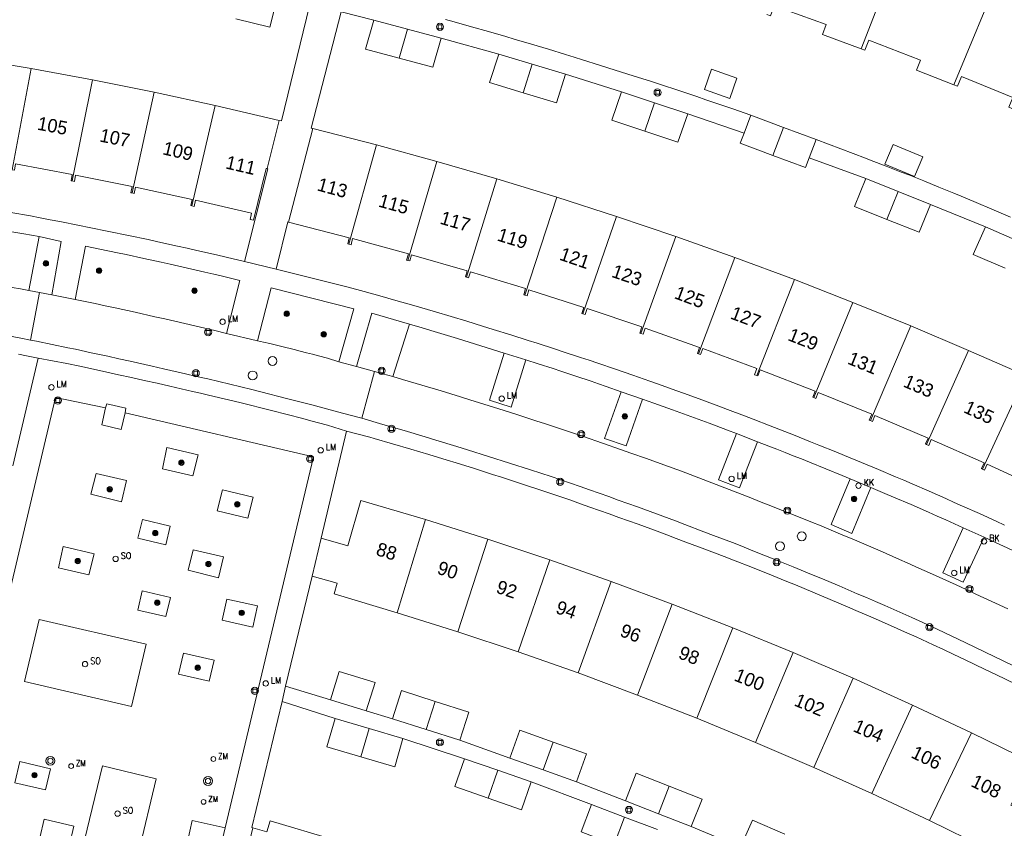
# Model space of a CAD drawing. Header units: metres. Extents: x 138165 to 154469, y 480134 to 494189.
# Tile 673 of 1056: x 146487 to 146578, y 487878 to 487954. Entities that reach past the tile are written whole.
import ezdxf

# ---------------------------------------------------------------- set-up
doc = ezdxf.new("R2010")
doc.units = ezdxf.units.M
doc.header["$LTSCALE"] = 0.001
doc.header["$MEASUREMENT"] = 0
for name, color, linetype, lineweight in [('Level 5', 7, 'Continuous', 0), ('TOP-L-topo objecten punt', 7, 'Continuous', 0), ('TOP-L-topo objecten vlak', 7, 'Continuous', 0), ('TOP-L-verharding vangrail', 7, 'Continuous', 0), ('TOP-T-topo huisnummering naamgeving', 7, 'Continuous', 0)]:
    doc.layers.add(name, color=color, linetype=linetype, lineweight=lineweight)
doc.styles.add('Style-INTL_ISO', font='INTL_ISO.shx')
doc.styles.add('Style-STANDARD', font='STANDARD.shx')

# ---------------------------------------------------------------- blocks, each defined once
blk = doc.blocks.new('24')
at = {"layer": 'TOP-L-topo objecten punt', "color": 7, "linetype": 'Continuous', "lineweight": 0}
for radius in [0.025, 0.0182, 0.0115, 0.005]:
    blk.add_circle((0, 0), radius, dxfattribs=at)
blk = doc.blocks.new('129')
at = {"layer": 'TOP-L-topo objecten punt', "color": 7, "linetype": 'Continuous', "lineweight": 0}
blk.add_circle((0, 0), 0.025, dxfattribs=at)
at = {"layer": 'TOP-L-topo objecten punt', "color": 7, "linetype": 'Continuous', "lineweight": 0, "style": 'Style-STANDARD'}
blk.add_text('SO', height=0.06, dxfattribs=at).set_placement((0.0483, 0))
blk = doc.blocks.new('304')
at = {"layer": 'TOP-L-topo objecten punt', "color": 7, "linetype": 'Continuous', "lineweight": 0}
blk.add_circle((0, 0), 0.0225, dxfattribs=at)
at = {"layer": 'TOP-L-topo objecten punt', "color": 7, "linetype": 'Continuous', "lineweight": 0, "style": 'Style-STANDARD'}
blk.add_text('ZM', height=0.054, dxfattribs=at).set_placement((0.0435, 0))
blk = doc.blocks.new('39')
at = {"layer": 'TOP-L-topo objecten punt', "color": 7, "linetype": 'Continuous', "lineweight": 0}
for p, q in [((0.0175, 0.0175), (-0.0175, 0.0175)), ((-0.0175, 0.0175), (-0.0175, -0.0175)), ((0.0175, 0.0175), (0.0175, -0.0175)), ((0.0175, -0.0175), (-0.0175, -0.0175))]:
    blk.add_line(p, q, dxfattribs=at)
blk.add_circle((0, 0), 0.0332, dxfattribs=at)
blk = doc.blocks.new('*U13')
at = {"layer": 'Level 5', "color": 7, "linetype": 'Continuous', "lineweight": 0}
blk.add_circle((0, 0), 0.0415, dxfattribs=at)
blk = doc.blocks.new('150')
at = {"layer": 'Level 5', "color": 7, "linetype": 'Continuous', "lineweight": 0}
blk.add_blockref('*U13', (0, 0), dxfattribs=at)
blk = doc.blocks.new('72')
at = {"layer": 'TOP-L-topo objecten punt', "color": 7, "linetype": 'Continuous', "lineweight": 0}
blk.add_circle((0, 0), 0.025, dxfattribs=at)
at = {"layer": 'TOP-L-topo objecten punt', "color": 7, "linetype": 'Continuous', "lineweight": 0, "style": 'Style-STANDARD'}
blk.add_text('BK', height=0.06, dxfattribs=at).set_placement((0.0483, 0))
blk = doc.blocks.new('16')
at = {"layer": 'TOP-L-topo objecten punt', "color": 7, "linetype": 'Continuous', "lineweight": 0}
blk.add_circle((0, 0), 0.025, dxfattribs=at)
at = {"layer": 'TOP-L-topo objecten punt', "color": 7, "linetype": 'Continuous', "lineweight": 0, "style": 'Style-STANDARD'}
blk.add_text('LM', height=0.06, dxfattribs=at).set_placement((0.0483, 0))
blk = doc.blocks.new('119')
at = {"layer": 'TOP-L-topo objecten punt', "color": 7, "linetype": 'Continuous', "lineweight": 0}
blk.add_circle((0, 0), 0.025, dxfattribs=at)
at = {"layer": 'TOP-L-topo objecten punt', "color": 7, "linetype": 'Continuous', "lineweight": 0, "style": 'Style-STANDARD'}
blk.add_text('KK', height=0.06, dxfattribs=at).set_placement((0.0483, 0))
blk = doc.blocks.new('27')
at = {"layer": 'TOP-L-topo objecten punt', "color": 7, "linetype": 'Continuous', "lineweight": 0}
for radius in [0.0415, 0.025]:
    blk.add_circle((0, 0), radius, dxfattribs=at)

msp = doc.modelspace()

# ---------------------------------------------------------------- linework, layer by layer
at = {"layer": 'TOP-L-topo objecten vlak', "flags": 128}
for points in [[(146569.353, 487961.776), (146565.15, 487950.968)], [(146578.221, 487958.332), (146573.777, 487947.618)], [(146506.894, 487953.766), (146510.052, 487952.994), (146510.741, 487955.707)], [(146510.741, 487955.707), (146513.737, 487954.984), (146511.146, 487944.251), (146510.923, 487944.305)], [(146556.345, 487954.159), (146556.69, 487954.04), (146557.03, 487954.977), (146561.893, 487953.236), (146561.551, 487952.296), (146565.15, 487950.968)], [(146514.065, 487943.54), (146513.914, 487943.579), (146516.702, 487954.405), (146519.738, 487953.639)], [(146519.738, 487953.639), (146518.98, 487950.943), (146522.119, 487950.097)], [(146519.738, 487953.639), (146522.877, 487952.793)], [(146554.876, 487944.78), (146553.198, 487945.366), (146552.358, 487945.657), (146550.676, 487946.232), (146549.834, 487946.517), (146548.148, 487947.08), (146546.46, 487947.637), (146545.615, 487947.912), (146543.922, 487948.457), (146542.228, 487948.994), (146540.783, 487949.445), (146539.197, 487949.947), (146538.404, 487950.195), (146537.609, 487950.441), (146536.019, 487950.928), (146534.426, 487951.407), (146532.831, 487951.878), (146532.033, 487952.111), (146530.434, 487952.57), (146528.834, 487953.022), (146527.231, 487953.467), (146526.429, 487953.686)], [(146522.119, 487950.097), (146522.877, 487952.793)], [(146522.119, 487950.097), (146525.257, 487949.252), (146526.015, 487951.947)], [(146522.877, 487952.793), (146526.015, 487951.947)], [(146526.015, 487951.947), (146531.381, 487950.486)], [(146565.15, 487950.968), (146565.492, 487950.842), (146565.852, 487951.769), (146570.675, 487949.919), (146570.312, 487948.987), (146573.777, 487947.618)], [(146487.811, 487949.133), (146482.058, 487950.11)], [(146531.381, 487950.486), (146530.536, 487947.817), (146533.645, 487946.871)], [(146531.381, 487950.486), (146534.489, 487949.54)], [(146533.645, 487946.871), (146534.489, 487949.54)], [(146534.489, 487949.54), (146537.599, 487948.594)], [(146486.048, 487939.696), (146487.811, 487949.133)], [(146493.549, 487948.069), (146487.811, 487949.133)], [(146533.645, 487946.871), (146536.755, 487945.925), (146537.599, 487948.594)], [(146537.599, 487948.594), (146542.821, 487946.974)], [(146553.557, 487948.245), (146552.906, 487946.354), (146550.542, 487947.168), (146551.193, 487949.059), (146553.557, 487948.245)], [(146573.777, 487947.618), (146574.116, 487947.484), (146574.498, 487948.404), (146579.278, 487946.447), (146578.895, 487945.524), (146582.328, 487944.078)], [(146493.549, 487948.069), (146491.644, 487938.661)], [(146499.269, 487946.922), (146493.549, 487948.069)], [(146497.224, 487937.542), (146499.269, 487946.922)], [(146504.971, 487945.689), (146499.269, 487946.922)], [(146542.821, 487946.974), (146541.907, 487944.328), (146544.991, 487943.301)], [(146542.821, 487946.974), (146545.905, 487945.947)], [(146504.971, 487945.689), (146502.789, 487936.34)], [(146510.923, 487944.305), (146504.971, 487945.689)], [(146545.905, 487945.947), (146544.991, 487943.301)], [(146545.905, 487945.947), (146548.989, 487944.921)], [(146544.991, 487943.301), (146548.076, 487942.275), (146548.989, 487944.921)], [(146548.989, 487944.921), (146554.237, 487943.117)], [(146554.237, 487943.117), (146554.876, 487944.78)], [(146557.924, 487943.65), (146554.876, 487944.78)], [(146510.923, 487944.305), (146509.802, 487939.812)], [(146511.788, 487934.832), (146514.065, 487943.54)], [(146519.984, 487942.017), (146514.065, 487943.54)], [(146554.237, 487943.117), (146553.871, 487942.166), (146556.919, 487941.036)], [(146557.924, 487943.65), (146556.919, 487941.036)], [(146560.971, 487942.519), (146557.924, 487943.65)], [(146519.984, 487942.017), (146517.417, 487932.766)], [(146525.611, 487940.478), (146519.984, 487942.017)], [(146560.971, 487942.519), (146560.317, 487940.819)], [(146579.049, 487935.292), (146577.328, 487936.031), (146575.87, 487936.65), (146574.479, 487937.233), (146573.782, 487937.522), (146572.386, 487938.095), (146570.987, 487938.66), (146569.585, 487939.217), (146568.883, 487939.493), (146567.476, 487940.04), (146566.067, 487940.579), (146565.564, 487940.769), (146560.971, 487942.519)], [(146567.35, 487940.214), (146570.121, 487939.065), (146570.887, 487940.912), (146568.116, 487942.061), (146567.35, 487940.214)], [(146556.919, 487941.036), (146559.966, 487939.906), (146560.317, 487940.819)], [(146486.048, 487939.696), (146486.253, 487939.661), (146486.354, 487940.249), (146491.644, 487939.271), (146491.535, 487938.681), (146491.644, 487938.661)], [(146522.907, 487931.266), (146525.611, 487940.478)], [(146531.216, 487938.855), (146525.611, 487940.478)], [(146560.317, 487940.819), (146565.578, 487938.876)], [(146491.644, 487938.661), (146491.85, 487938.622), (146491.959, 487939.209), (146497.234, 487938.151), (146497.116, 487937.564), (146497.224, 487937.542)], [(146502.789, 487936.34), (146502.994, 487936.296), (146503.119, 487936.879), (146508.359, 487935.66), (146508.225, 487935.082), (146508.537, 487935.01), (146509.705, 487939.836), (146509.802, 487939.812)], [(146509.802, 487939.812), (146509.876, 487939.793), (146507.71, 487931.167)], [(146528.373, 487929.687), (146531.216, 487938.855)], [(146536.796, 487937.15), (146531.216, 487938.855)], [(146565.578, 487938.876), (146564.514, 487936.286), (146567.534, 487935.086)], [(146565.578, 487938.876), (146568.598, 487937.676)], [(146497.224, 487937.542), (146497.43, 487937.5), (146497.547, 487938.085), (146502.807, 487936.949), (146502.681, 487936.363), (146502.789, 487936.34)], [(146568.598, 487937.676), (146567.534, 487935.086)], [(146568.598, 487937.676), (146571.618, 487936.476)], [(146533.816, 487928.024), (146536.796, 487937.15)], [(146542.35, 487935.362), (146536.796, 487937.15)], [(146567.534, 487935.086), (146570.554, 487933.886), (146571.618, 487936.476)], [(146571.618, 487936.476), (146576.725, 487934.377)], [(146507.71, 487931.167), (146505.994, 487931.569), (146505.085, 487931.779), (146503.267, 487932.194), (146502.358, 487932.398), (146501.447, 487932.6), (146499.626, 487932.999), (146498.714, 487933.195), (146496.89, 487933.582), (146495.065, 487933.961), (146493.237, 487934.332), (146492.323, 487934.515), (146490.493, 487934.874), (146489.578, 487935.051), (146488.662, 487935.226), (146487.746, 487935.398), (146485.912, 487935.738)], [(146488.566, 487933.484), (146487.125, 487933.726), (146485.279, 487934.042), (146484.356, 487934.203), (146483.434, 487934.367), (146482.512, 487934.532), (146481.591, 487934.699)], [(146510.653, 487930.444), (146511.744, 487934.843), (146511.788, 487934.832)], [(146511.788, 487934.832), (146517.462, 487933.374), (146517.313, 487932.793), (146517.417, 487932.766)], [(146542.35, 487935.362), (146539.233, 487926.282)], [(146547.879, 487933.493), (146542.35, 487935.362)], [(146576.725, 487934.377), (146575.584, 487931.819), (146578.568, 487930.531)], [(146576.725, 487934.377), (146579.709, 487933.089)], [(146487.603, 487928.455), (146488.566, 487933.484)], [(146488.566, 487933.484), (146490.622, 487933.018), (146489.761, 487928.057)], [(146517.417, 487932.766), (146517.623, 487932.713), (146517.771, 487933.291), (146522.961, 487931.874), (146522.803, 487931.294), (146522.907, 487931.266)], [(146547.879, 487933.493), (146544.626, 487924.459)], [(146553.377, 487931.541), (146547.879, 487933.493)], [(146491.908, 487927.623), (146492.875, 487932.575), (146494.225, 487932.304), (146495.861, 487931.967), (146496.678, 487931.796), (146498.312, 487931.448), (146499.944, 487931.092), (146500.759, 487930.911), (146502.389, 487930.544), (146503.203, 487930.357), (146504.016, 487930.168), (146504.829, 487929.978), (146505.642, 487929.785), (146507.266, 487929.394), (146506.015, 487924.461)], [(146522.907, 487931.266), (146523.112, 487931.21), (146523.269, 487931.787), (146528.437, 487930.292), (146528.271, 487929.716), (146528.373, 487929.687)], [(146507.71, 487931.167), (146510.653, 487930.444)], [(146553.377, 487931.541), (146549.99, 487922.557)], [(146558.948, 487929.469), (146553.377, 487931.541)], [(146578.498, 487906.602), (146577.721, 487906.96), (146576.165, 487907.671), (146574.605, 487908.374), (146573.824, 487908.723), (146573.042, 487909.07), (146571.475, 487909.759), (146569.906, 487910.44), (146569.12, 487910.778), (146568.333, 487911.114), (146566.757, 487911.781), (146565.179, 487912.44), (146563.597, 487913.092), (146562.804, 487913.415), (146561.218, 487914.056), (146560.424, 487914.373), (146558.833, 487915.003), (146556.682, 487915.847), (146555.089, 487916.464), (146554.292, 487916.77), (146552.695, 487917.376), (146551.895, 487917.676), (146550.294, 487918.271), (146548.69, 487918.858), (146547.887, 487919.149), (146546.279, 487919.725), (146545.474, 487920.01), (146543.861, 487920.575), (146542.247, 487921.132), (146540.629, 487921.681), (146539.82, 487921.953), (146539.009, 487922.223), (146537.387, 487922.758), (146536.575, 487923.022), (146534.949, 487923.545), (146534.135, 487923.804), (146532.505, 487924.315), (146530.873, 487924.819), (146529.88, 487925.132), (146528.414, 487925.587), (146526.946, 487926.034), (146525.476, 487926.473), (146524.74, 487926.69), (146523.266, 487927.118), (146521.79, 487927.538), (146520.312, 487927.951), (146518.831, 487928.356), (146517.349, 487928.753), (146515.864, 487929.142), (146515.121, 487929.334), (146514.378, 487929.524), (146513.634, 487929.712), (146512.889, 487929.898), (146511.399, 487930.264), (146510.653, 487930.444)], [(146528.373, 487929.687), (146528.578, 487929.627), (146528.743, 487930.2), (146533.888, 487928.629), (146533.714, 487928.055), (146533.816, 487928.024)], [(146555.426, 487920.537), (146558.948, 487929.469)], [(146564.385, 487927.354), (146558.948, 487929.469)], [(146486.063, 487928.748), (146486.833, 487928.603), (146487.603, 487928.455)], [(146488.596, 487928.272), (146487.603, 487928.455)], [(146488.596, 487928.272), (146487.754, 487923.838)], [(146489.761, 487928.057), (146488.596, 487928.272)], [(146508.908, 487923.771), (146510.188, 487928.711), (146517.882, 487926.748), (146516.491, 487921.819)], [(146533.816, 487928.024), (146534.02, 487927.962), (146534.193, 487928.533), (146539.314, 487926.886), (146539.131, 487926.315), (146539.233, 487926.282)], [(146491.908, 487927.623), (146489.761, 487928.057)], [(146506.015, 487924.461), (146504.922, 487924.723), (146503.068, 487925.161), (146501.212, 487925.591), (146500.284, 487925.803), (146499.355, 487926.013), (146497.496, 487926.427), (146495.635, 487926.833), (146494.704, 487927.034), (146493.772, 487927.232), (146492.84, 487927.429), (146491.908, 487927.623)], [(146564.385, 487927.354), (146560.731, 487918.476)], [(146569.792, 487925.157), (146564.385, 487927.354)], [(146523.083, 487925.326), (146519.553, 487926.339), (146518.134, 487921.393)], [(146539.233, 487926.282), (146539.436, 487926.217), (146539.618, 487926.785), (146544.716, 487925.061), (146544.525, 487924.493), (146544.626, 487924.459)], [(146521.53, 487920.445), (146523.083, 487925.326)], [(146531.902, 487922.624), (146529.722, 487923.305), (146527.54, 487923.978), (146525.355, 487924.643), (146524.262, 487924.973), (146523.083, 487925.326)], [(146508.908, 487923.771), (146506.015, 487924.461)], [(146544.626, 487924.459), (146544.828, 487924.391), (146545.018, 487924.956), (146550.089, 487923.158), (146549.89, 487922.592), (146549.99, 487922.557)], [(146566.004, 487916.337), (146569.792, 487925.157)], [(146575.164, 487922.883), (146569.792, 487925.157)], [(146487.754, 487923.838), (146486.847, 487924.016), (146485.385, 487924.294)], [(146487.754, 487923.838), (146488.308, 487923.729), (146489.768, 487923.435), (146491.225, 487923.132), (146491.953, 487922.978), (146493.409, 487922.664), (146494.655, 487922.389), (146494.961, 487922.329), (146495.997, 487922.102), (146497.032, 487921.873), (146499.101, 487921.41), (146500.135, 487921.175), (146502.202, 487920.7), (146503.235, 487920.459), (146504.267, 487920.216), (146506.33, 487919.726), (146508.391, 487919.227), (146509.232, 487919.021), (146511.608, 487918.411), (146513.981, 487917.794), (146516.353, 487917.168), (146517.538, 487916.853), (146518.615, 487916.564)], [(146516.491, 487921.819), (146515.43, 487922.145), (146514.592, 487922.369), (146514.026, 487922.518), (146513.459, 487922.665), (146512.892, 487922.81), (146512.324, 487922.953), (146511.187, 487923.234), (146510.049, 487923.506), (146509.479, 487923.64), (146508.908, 487923.771)], [(146533.915, 487922.001), (146532.535, 487917.602), (146530.522, 487918.235), (146531.902, 487922.624)], [(146531.902, 487922.624), (146533.915, 487922.001)], [(146549.99, 487922.557), (146550.192, 487922.486), (146550.39, 487923.048), (146555.432, 487921.177), (146555.222, 487920.613), (146555.426, 487920.537)], [(146575.164, 487922.883), (146571.245, 487914.118)], [(146580.503, 487920.526), (146575.164, 487922.883)], [(146488.487, 487922.157), (146486.101, 487912.129)], [(146486.644, 487922.522), (146487.394, 487922.375), (146488.487, 487922.157)], [(146517.197, 487915.362), (146515.423, 487915.905), (146513.871, 487916.327), (146513.14, 487916.522), (146511.677, 487916.907), (146510.212, 487917.284), (146509.479, 487917.47), (146508.01, 487917.835), (146507.276, 487918.015), (146505.805, 487918.369), (146504.332, 487918.715), (146503.595, 487918.885), (146502.857, 487919.053), (146500.748, 487919.538), (146499.551, 487919.811), (146498.352, 487920.081), (146497.154, 487920.35), (146495.955, 487920.617), (146494.756, 487920.881), (146492.356, 487921.405), (146491.155, 487921.664), (146488.487, 487922.157)], [(146518.134, 487921.393), (146516.491, 487921.819)], [(146542.788, 487919.034), (146541.388, 487919.525), (146540.686, 487919.767), (146539.985, 487920.008), (146538.579, 487920.483), (146537.171, 487920.951), (146536.466, 487921.182), (146535.054, 487921.639), (146533.915, 487922.001)], [(146519.794, 487920.925), (146518.134, 487921.393)], [(146518.615, 487916.564), (146519.794, 487920.925)], [(146519.794, 487920.925), (146520.577, 487920.707), (146521.53, 487920.445)], [(146555.426, 487920.537), (146555.522, 487920.501), (146555.731, 487921.063), (146560.848, 487919.073), (146560.632, 487918.514), (146560.731, 487918.476)], [(146521.53, 487920.445), (146522.429, 487920.181), (146524.225, 487919.648), (146526.018, 487919.107), (146527.809, 487918.558), (146528.704, 487918.281), (146529.598, 487918.001), (146530.492, 487917.72), (146531.385, 487917.437), (146533.055, 487916.903), (146534.836, 487916.324), (146535.725, 487916.032), (146537.503, 487915.442), (146539.278, 487914.845), (146541.05, 487914.24), (146542.82, 487913.627), (146543.704, 487913.318), (146545.148, 487912.808), (146546.776, 487912.215), (146548.402, 487911.614), (146549.214, 487911.311), (146550.025, 487911.006), (146550.835, 487910.699), (146551.645, 487910.39), (146552.454, 487910.079), (146553.262, 487909.767), (146554.069, 487909.452), (146554.876, 487909.136), (146555.682, 487908.818), (146556.488, 487908.498), (146557.987, 487907.896), (146559.304, 487907.377), (146560.618, 487906.85), (146561.273, 487906.584), (146562.583, 487906.046), (146563.236, 487905.774), (146564.541, 487905.225), (146565.842, 487904.668), (146567.141, 487904.105), (146568.436, 487903.534), (146569.728, 487902.955), (146570.296, 487902.698), (146571.222, 487902.284), (146572.147, 487901.867), (146573.994, 487901.03), (146574.917, 487900.608), (146575.839, 487900.184), (146577.679, 487899.332), (146578.802, 487898.808)], [(146580.503, 487920.526), (146576.452, 487911.824)], [(146544.784, 487918.349), (146543.242, 487913.99), (146541.247, 487914.686), (146542.788, 487919.034)], [(146542.788, 487919.034), (146544.784, 487918.349)], [(146560.731, 487918.476), (146560.93, 487918.399), (146561.145, 487918.955), (146566.131, 487916.932), (146565.906, 487916.376), (146566.004, 487916.337)], [(146494.741, 487917.515), (146490.09, 487918.488), (146481.797, 487883.514)], [(146553.541, 487915.139), (146552.689, 487915.461), (146550.983, 487916.1), (146549.274, 487916.731), (146547.562, 487917.355), (146546.705, 487917.664), (146545.848, 487917.971), (146544.784, 487918.349)], [(146496.583, 487917.069), (146496.207, 487915.516), (146494.405, 487915.94), (146494.741, 487917.515)], [(146494.741, 487917.515), (146494.876, 487917.9), (146496.647, 487917.488), (146496.583, 487917.069)], [(146505.904, 487878.418), (146514.125, 487912.978), (146496.583, 487917.069)], [(146580.189, 487893.1), (146577.542, 487894.379), (146574.892, 487895.65), (146572.238, 487896.915), (146570.91, 487897.544), (146569.883, 487898), (146569.036, 487898.374), (146568.189, 487898.745), (146567.341, 487899.115), (146566.492, 487899.483), (146565.642, 487899.85), (146564.792, 487900.214), (146563.088, 487900.937), (146561.382, 487901.653), (146560.527, 487902.008), (146558.816, 487902.713), (146557.102, 487903.41), (146556.244, 487903.756), (146554.91, 487904.283), (146554.03, 487904.628), (146553.149, 487904.971), (146551.385, 487905.651), (146550.502, 487905.989), (146548.734, 487906.658), (146547.849, 487906.99), (146546.077, 487907.648), (146544.301, 487908.298), (146542.524, 487908.941), (146541.634, 487909.26), (146539.852, 487909.891), (146538.96, 487910.204), (146537.174, 487910.825), (146536.28, 487911.132), (146534.356, 487911.757), (146532.397, 487912.384), (146530.435, 487913.004), (146528.471, 487913.617), (146527.488, 487913.92), (146525.52, 487914.521), (146524.535, 487914.819), (146522.564, 487915.408), (146521.578, 487915.7), (146520.591, 487915.99), (146518.615, 487916.564)], [(146566.004, 487916.337), (146566.203, 487916.256), (146566.427, 487916.808), (146571.38, 487914.712), (146571.146, 487914.16), (146571.245, 487914.118)], [(146514.851, 487905.379), (146517.197, 487915.362)], [(146517.197, 487915.362), (146519.375, 487914.787), (146519.784, 487914.67), (146521.485, 487914.177), (146523.184, 487913.676), (146524.033, 487913.423), (146524.881, 487913.168), (146526.575, 487912.652), (146527.422, 487912.391), (146529.112, 487911.864), (146530.801, 487911.329), (146531.644, 487911.058), (146532.487, 487910.786), (146533.329, 487910.512), (146534.17, 487910.236), (146535.011, 487909.958), (146536.691, 487909.396), (146538.088, 487908.913), (146538.986, 487908.6), (146539.883, 487908.285), (146541.675, 487907.649), (146542.57, 487907.328), (146544.359, 487906.681), (146546.144, 487906.026), (146547.036, 487905.696), (146547.927, 487905.364), (146548.817, 487905.03), (146550.596, 487904.357), (146552.371, 487903.676), (146553.258, 487903.333), (146555.03, 487902.641), (146556.798, 487901.941), (146558.211, 487901.366), (146559.021, 487901.033), (146560.637, 487900.363), (146561.444, 487900.025), (146562.251, 487899.685), (146563.861, 487899), (146564.665, 487898.655), (146566.271, 487897.958), (146567.873, 487897.255), (146569.472, 487896.544), (146570.271, 487896.186), (146571.865, 487895.464), (146572.815, 487895.019), (146573.791, 487894.559), (146574.767, 487894.098), (146575.742, 487893.634), (146576.717, 487893.169), (146577.69, 487892.702), (146579.634, 487891.763)], [(146555.503, 487914.365), (146553.817, 487910.074), (146551.871, 487910.821), (146553.541, 487915.139)], [(146553.541, 487915.139), (146555.503, 487914.365)], [(146564.12, 487910.918), (146563.365, 487911.231), (146561.853, 487911.852), (146560.338, 487912.465), (146559.579, 487912.769), (146558.82, 487913.071), (146558.06, 487913.371), (146557.299, 487913.669), (146556.537, 487913.966), (146555.503, 487914.365)], [(146571.245, 487914.118), (146571.441, 487914.035), (146571.674, 487914.584), (146576.596, 487912.414), (146576.355, 487911.866), (146576.452, 487911.824)], [(146503.364, 487913.165), (146502.889, 487911.199), (146500.042, 487911.86), (146500.468, 487913.836), (146503.364, 487913.165)], [(146576.452, 487911.824), (146576.648, 487911.737), (146576.888, 487912.282), (146581.777, 487910.04), (146581.527, 487909.495), (146581.625, 487909.45)], [(146493.865, 487911.409), (146496.712, 487910.75), (146496.248, 487908.758), (146493.391, 487909.486), (146493.865, 487911.409)], [(146566.052, 487910.108), (146564.276, 487905.834), (146562.349, 487906.66), (146564.12, 487910.918)], [(146564.12, 487910.918), (146566.052, 487910.108)], [(146505.633, 487909.889), (146508.49, 487909.215), (146508.013, 487907.242), (146505.137, 487907.926), (146505.633, 487909.889)], [(146574.654, 487906.362), (146573.037, 487907.085), (146572.228, 487907.443), (146571.417, 487907.8), (146569.794, 487908.509), (146568.168, 487909.209), (146567.353, 487909.557), (146566.052, 487910.108)], [(146524.574, 487907.123), (146518.54, 487908.911), (146517.326, 487904.68), (146514.851, 487905.379)], [(146500.783, 487906.504), (146500.354, 487904.766), (146497.771, 487905.403), (146498.199, 487907.141), (146500.783, 487906.504)], [(146524.574, 487907.123), (146521.922, 487898.448)], [(146530.367, 487905.3), (146524.574, 487907.123)], [(146576.598, 487905.475), (146574.663, 487901.284), (146572.746, 487902.166), (146574.654, 487906.362)], [(146574.654, 487906.362), (146576.598, 487905.475)], [(146513.99, 487901.861), (146514.851, 487905.379)], [(146527.57, 487896.67), (146530.367, 487905.3)], [(146536.128, 487903.379), (146530.367, 487905.3)], [(146585.058, 487901.473), (146584.362, 487901.815), (146582.967, 487902.492), (146582.268, 487902.829), (146580.868, 487903.496), (146579.464, 487904.155), (146578.761, 487904.482), (146578.057, 487904.808), (146576.598, 487905.475)], [(146490.814, 487904.601), (146493.676, 487903.922), (146493.201, 487901.959), (146490.357, 487902.635), (146490.814, 487904.601)], [(146502.439, 487902.423), (146502.906, 487904.317), (146505.739, 487903.66), (146505.274, 487901.704), (146502.439, 487902.423)], [(146533.186, 487894.798), (146536.128, 487903.379)], [(146541.855, 487901.36), (146536.128, 487903.379)], [(146511.516, 487891.598), (146513.99, 487901.861)], [(146513.99, 487901.861), (146516.326, 487901.201), (146516.036, 487900.193), (146521.922, 487898.448)], [(146541.855, 487901.36), (146538.771, 487892.831)], [(146547.548, 487899.247), (146541.855, 487901.36)], [(146500.789, 487899.872), (146500.378, 487898.091), (146497.761, 487898.694), (146498.172, 487900.476), (146500.789, 487899.872)], [(146508.922, 487899.078), (146508.461, 487897.104), (146505.602, 487897.743), (146506.058, 487899.721), (146508.922, 487899.078)], [(146547.548, 487899.247), (146544.32, 487890.77)], [(146553.204, 487897.039), (146547.548, 487899.247)], [(146488.556, 487897.815), (146498.536, 487895.5), (146497.165, 487889.698), (146487.191, 487892.045), (146488.556, 487897.815)], [(146521.922, 487898.448), (146527.57, 487896.67)], [(146553.204, 487897.039), (146549.834, 487888.618)], [(146558.822, 487894.734), (146553.204, 487897.039)], [(146527.57, 487896.67), (146533.186, 487894.798)], [(146504.412, 487892.073), (146501.538, 487892.732), (146502.01, 487894.682), (146504.876, 487894.039), (146504.412, 487892.073)], [(146533.186, 487894.798), (146538.771, 487892.831)], [(146555.312, 487886.371), (146558.822, 487894.734)], [(146564.402, 487892.336), (146558.822, 487894.734)], [(146519.045, 487889.309), (146519.862, 487891.934), (146516.529, 487892.955), (146515.712, 487890.33)], [(146538.771, 487892.831), (146544.32, 487890.77)], [(146560.751, 487884.035), (146564.402, 487892.336)], [(146569.94, 487889.846), (146564.402, 487892.336)], [(146511.194, 487890.179), (146511.516, 487891.598)], [(146515.712, 487890.33), (146511.516, 487891.598)], [(146525.469, 487890.186), (146522.336, 487891.192), (146521.495, 487888.574)], [(146544.32, 487890.77), (146549.834, 487888.618)], [(146508.487, 487878.417), (146508.373, 487878.45), (146511.194, 487890.179)], [(146511.194, 487890.179), (146516.151, 487888.588)], [(146519.045, 487889.309), (146515.712, 487890.33)], [(146524.628, 487887.568), (146525.469, 487890.186)], [(146527.76, 487886.563), (146528.601, 487889.181), (146525.469, 487890.186)], [(146569.94, 487889.846), (146566.151, 487881.607)], [(146575.436, 487887.263), (146569.94, 487889.846)], [(146521.495, 487888.574), (146519.045, 487889.309)], [(146549.834, 487888.618), (146555.312, 487886.371)], [(146516.151, 487888.588), (146515.378, 487885.948), (146518.535, 487885.021)], [(146516.151, 487888.588), (146519.308, 487887.661)], [(146524.628, 487887.568), (146521.495, 487888.574)], [(146519.308, 487887.661), (146518.535, 487885.021)], [(146519.308, 487887.661), (146522.455, 487886.737)], [(146527.76, 487886.563), (146524.628, 487887.568)], [(146536.443, 487886.397), (146533.342, 487887.497), (146532.422, 487884.905)], [(146571.509, 487879.088), (146575.436, 487887.263)], [(146582.534, 487878.776), (146579.097, 487880.525), (146581.084, 487884.489), (146575.436, 487887.263)], [(146518.535, 487885.021), (146521.691, 487884.094), (146522.455, 487886.737)], [(146522.455, 487886.737), (146528.188, 487884.848)], [(146532.422, 487884.905), (146527.76, 487886.563)], [(146535.524, 487883.805), (146536.443, 487886.397)], [(146538.624, 487882.706), (146539.544, 487885.298), (146536.443, 487886.397)], [(146555.312, 487886.371), (146560.751, 487884.035)], [(146489.629, 487883.9), (146489.153, 487881.934), (146486.305, 487882.602), (146486.768, 487884.571), (146489.629, 487883.9)], [(146499.479, 487882.986), (146497.821, 487876.073), (146492.797, 487877.253), (146494.467, 487884.17), (146499.479, 487882.986)], [(146528.188, 487884.848), (146527.286, 487882.25), (146530.394, 487881.171)], [(146528.188, 487884.848), (146531.296, 487883.769)], [(146535.524, 487883.805), (146532.422, 487884.905)], [(146560.751, 487884.035), (146566.151, 487881.607)], [(146531.296, 487883.769), (146530.394, 487881.171)], [(146531.296, 487883.769), (146534.405, 487882.689)], [(146538.624, 487882.706), (146535.524, 487883.805)], [(146547.263, 487882.281), (146544.202, 487883.487), (146543.194, 487880.928)], [(146530.394, 487881.171), (146533.503, 487880.091), (146534.405, 487882.689)], [(146534.405, 487882.689), (146540.033, 487880.59)], [(146543.194, 487880.928), (146538.624, 487882.706)], [(146546.255, 487879.722), (146547.263, 487882.281)], [(146549.315, 487878.517), (146550.323, 487881.076), (146547.263, 487882.281)], [(146566.151, 487881.607), (146571.509, 487879.088)], [(146540.033, 487880.59), (146539.051, 487878.022), (146542.124, 487876.848)], [(146540.033, 487880.59), (146543.106, 487879.416)], [(146546.255, 487879.722), (146543.194, 487880.928)], [(146549.315, 487878.517), (146546.255, 487879.722)], [(146489.046, 487879.214), (146491.808, 487878.569), (146491.404, 487876.838), (146488.641, 487877.483), (146489.046, 487879.214)], [(146505.43, 487876.423), (146502.39, 487877.09), (146502.829, 487879.092), (146505.904, 487878.418)], [(146516.128, 487877.256), (146510.08, 487879.057), (146509.788, 487878.045), (146508.487, 487878.417)], [(146543.106, 487879.416), (146542.124, 487876.848)], [(146543.106, 487879.416), (146546.18, 487878.241)], [(146558.023, 487877.807), (146555.011, 487879.132), (146553.904, 487876.615)], [(146571.509, 487879.088), (146576.688, 487876.545)], [(146505.904, 487878.418), (146505.43, 487876.423)], [(146507.624, 487874.897), (146508.487, 487878.417)], [(146553.904, 487876.615), (146549.315, 487878.517)]]:
    msp.add_lwpolyline(points, dxfattribs=at)
at = {"layer": 'TOP-L-verharding vangrail', "flags": 128}
msp.add_lwpolyline([(146491.155, 487921.664), (146492.356, 487921.405), (146494.756, 487920.881), (146495.955, 487920.617), (146497.154, 487920.35), (146498.352, 487920.081), (146499.551, 487919.811), (146500.748, 487919.538), (146502.857, 487919.053), (146503.595, 487918.885), (146504.332, 487918.715), (146505.805, 487918.369), (146507.276, 487918.015), (146508.01, 487917.835), (146509.479, 487917.47), (146510.212, 487917.284), (146511.677, 487916.907), (146513.14, 487916.522), (146513.871, 487916.327), (146515.423, 487915.905)], dxfattribs=at)

# ---------------------------------------------------------------- block references
at = {"layer": 'TOP-L-topo objecten punt', "xscale": 10, "yscale": 10, "zscale": 10}
for name, p in [('39', (146525.908, 487953.019)), ('39', (146546.181, 487946.905)), ('24', (146489.197, 487930.977)), ('24', (146494.152, 487930.309)), ('24', (146503.036, 487928.438)), ('24', (146511.636, 487926.288)), ('16', (146505.654, 487925.542)), ('39', (146504.307, 487924.566)), ('24', (146515.084, 487924.377)), ('150', (146510.304, 487921.888)), ('39', (146503.156, 487920.757)), ('150', (146508.448, 487920.544)), ('39', (146520.475, 487920.972)), ('16', (146489.71, 487919.439)), ('16', (146531.661, 487918.386)), ('39', (146490.301, 487918.21)), ('24', (146543.131, 487916.73)), ('39', (146521.39, 487915.582)), ('39', (146539.059, 487915.084)), ('16', (146514.795, 487913.573)), ('24', (146501.819, 487912.415)), ('39', (146513.804, 487912.779)), ('39', (146537.113, 487910.632)), ('16', (146553.082, 487910.912)), ('119', (146564.9, 487910.28)), ('24', (146495.143, 487909.945)), ('24', (146564.492, 487909.048)), ('24', (146507.017, 487908.54)), ('39', (146558.268, 487907.95)), ('24', (146499.377, 487905.86)), ('150', (146559.616, 487905.568)), ('72', (146576.593, 487905.091)), ('150', (146557.584, 487904.64)), ('24', (146492.165, 487903.255)), ('129', (146495.691, 487903.46)), ('39', (146557.278, 487903.159)), ('24', (146504.333, 487902.979)), ('16', (146573.817, 487902.143)), ('39', (146575.247, 487900.653)), ('24', (146499.563, 487899.373)), ('24', (146507.434, 487898.435)), ('39', (146571.509, 487897.094)), ('129', (146492.843, 487893.658)), ('24', (146503.342, 487893.321)), ('16', (146509.675, 487891.856)), ('39', (146508.659, 487891.163)), ('39', (146525.901, 487886.37)), ('27', (146489.611, 487884.648)), ('304', (146504.798, 487884.817)), ('304', (146491.552, 487884.157)), ('24', (146488.13, 487883.311)), ('27', (146504.305, 487882.77)), ('304', (146503.883, 487880.822)), ('39', (146543.521, 487880.075)), ('129', (146495.869, 487879.73))]:
    msp.add_blockref(name, p, dxfattribs=at)

# ---------------------------------------------------------------- texts
at = {"layer": 'TOP-T-topo huisnummering naamgeving', "style": 'Style-INTL_ISO'}
for s, rotation, p in [('105', 349.5, (146488.326, 487943.446)), ('107', 348.6, (146494.13, 487942.345)), ('109', 346.9, (146499.999, 487941.155)), ('111', 346.9, (146505.854, 487939.837)), ('113', 344.5, (146514.384, 487937.798)), ('115', 344.5, (146520.098, 487936.288)), ('117', 343.7, (146525.829, 487934.694)), ('119', 342.8, (146531.153, 487933.128)), ('121', 341.1, (146536.954, 487931.341)), ('123', 341.1, (146541.815, 487929.742)), ('125', 339.4, (146547.655, 487927.758)), ('127', 339.4, (146552.881, 487925.864)), ('129', 338.5, (146558.234, 487923.851)), ('131', 337.7, (146563.797, 487921.661)), ('133', 336.8, (146568.984, 487919.534)), ('135', 335.1, (146574.613, 487917.138)), ('88', 343.1, (146519.868, 487903.832)), ('90', 342.1, (146525.562, 487902.102)), ('92', 341.1, (146531.055, 487900.334)), ('94', 341.1, (146536.605, 487898.431)), ('96', 339.2, (146542.582, 487896.298)), ('98', 338.2, (146548.027, 487894.237)), ('100', 338.2, (146553.225, 487892.155)), ('102', 337.3, (146558.818, 487889.827)), ('104', 336.3, (146564.314, 487887.431)), ('106', 334.4, (146569.71, 487884.993)), ('108', 334.4, (146575.282, 487882.314))]:
    msp.add_text(s, height=1.25, rotation=rotation, dxfattribs=at).set_placement(p)

doc.saveas('drawing.dxf')
